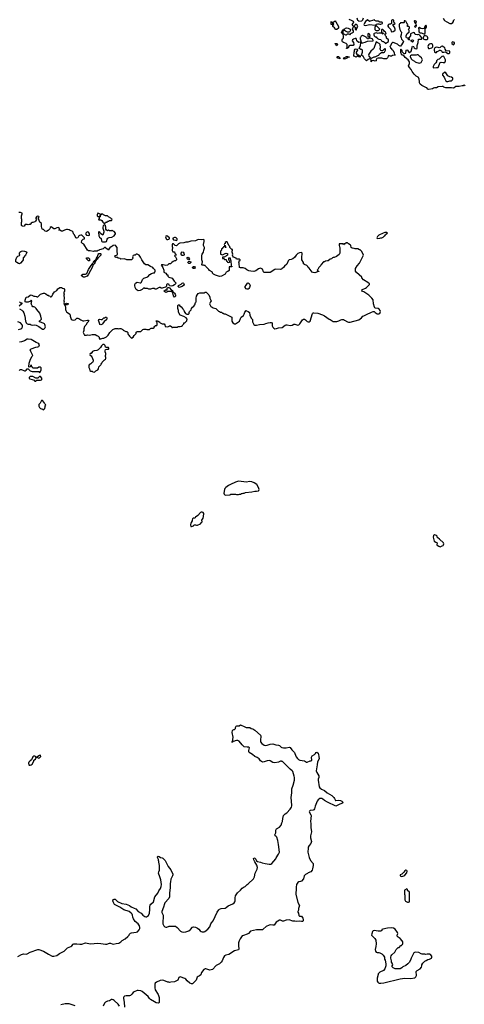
# Model space of a CAD drawing. Header units: inches. Extents: x 2293880 to 2522759, y 823965 to 1006879.
# Tile 276 of 325: x 2444512 to 2453815, y 850187 to 870769. Entities that reach past the tile are written whole.
import ezdxf

# ---------------------------------------------------------------- set-up
doc = ezdxf.new("R2010")
doc.units = ezdxf.units.IN
doc.header["$MEASUREMENT"] = 0
for name, color, linetype in [('C4845', 7, 'Continuous'), ('C4846', 7, 'Continuous'), ('C4855', 7, 'Continuous'), ('C4856', 7, 'Continuous'), ('C4857', 7, 'Continuous')]:
    doc.layers.add(name, color=color, linetype=linetype)

msp = doc.modelspace()

# ---------------------------------------------------------------- linework, layer by layer
at = {"layer": 'C4845', "color": 5, "elevation": 80}
for points in [[(2450000, 855265), (2449990, 855269), (2449970, 855267), (2449925, 855250), (2449850, 855235), (2449810, 855241), (2449754, 855274), (2449730, 855281), (2449690, 855277), (2449630, 855254), (2449590, 855249), (2449550, 855275), (2449521, 855321), (2449484, 855344), (2449430, 855366), (2449385, 855410), (2449317, 855450), (2449308, 855470), (2449308, 855490), (2449322, 855550), (2449310, 855562), (2449270, 855559), (2449210, 855569), (2449167, 855610), (2449105, 855685), (2449080, 855700), (2449050, 855704), (2449023, 855697), (2449006, 855686), (2448978, 855682), (2448970, 855669), (2448948, 855668), (2448954, 855674), (2448966, 855674), (2448977, 855770), (2448955, 855870), (2448968, 855912), (2448976, 855924), (2448990, 855934), (2449010, 855934), (2449026, 855950), (2449028, 855972), (2449042, 855998), (2449055, 856005), (2449106, 856010), (2449130, 856031), (2449222, 855990), (2449250, 855971), (2449330, 855975), (2449355, 855955), (2449390, 855942), (2449430, 855917), (2449550, 855816), (2449558, 855790), (2449550, 855710), (2449553, 855670), (2449576, 855636), (2449627, 855607), (2449650, 855600), (2449690, 855601), (2449750, 855623), (2449810, 855630), (2449873, 855613), (2449930, 855604), (2449950, 855595), (2449983, 855563), (2450000, 855556)], [(2444470, 851189), (2444552, 851230), (2444590, 851243), (2444650, 851233), (2444670, 851239), (2444730, 851280), (2444890, 851334), (2444914, 851334), (2445010, 851300), (2445112, 851232), (2445190, 851195), (2445230, 851192), (2445292, 851210), (2445345, 851250), (2445418, 851282), (2445442, 851298), (2445510, 851364), (2445584, 851396), (2445603, 851410), (2445630, 851446), (2445646, 851450), (2445706, 851454), (2445770, 851443), (2445810, 851443), (2445890, 851474), (2445993, 851453), (2446150, 851464), (2446210, 851460), (2446310, 851443), (2446336, 851444), (2446390, 851464), (2446410, 851465), (2446450, 851448), (2446470, 851444), (2446530, 851460), (2446590, 851466), (2446626, 851490), (2446657, 851523), (2446722, 851558), (2446776, 851604), (2446800, 851630), (2446810, 851651), (2446830, 851676), (2446850, 851684), (2446948, 851692), (2446976, 851704), (2447014, 851746), (2447023, 851770), (2447026, 851794), (2447016, 851830), (2446991, 851870), (2446930, 851921), (2446892, 851970), (2446879, 852010), (2446874, 852050), (2446865, 852070), (2446847, 852090), (2446805, 852125), (2446690, 852163), (2446670, 852173), (2446610, 852217), (2446493, 852270), (2446467, 852330), (2446463, 852350), (2446465, 852370), (2446470, 852376), (2446490, 852383), (2446510, 852381), (2446526, 852370), (2446535, 852355), (2446557, 852337), (2446650, 852293), (2446743, 852283), (2446810, 852254), (2446847, 852227), (2446910, 852199), (2446940, 852180), (2446991, 852130), (2447054, 852094), (2447090, 852048), (2447130, 852019), (2447150, 852014), (2447163, 852017), (2447210, 852041), (2447227, 852090), (2447238, 852170), (2447235, 852230), (2447243, 852257), (2447259, 852281), (2447310, 852331), (2447343, 852430), (2447405, 852510), (2447424, 852556), (2447459, 852610), (2447473, 852650), (2447478, 852690), (2447463, 852790), (2447447, 852850), (2447417, 852930), (2447421, 852959), (2447438, 852990), (2447435, 853095), (2447428, 853110), (2447426, 853170), (2447418, 853190), (2447416, 853216), (2447396, 853256), (2447395, 853270), (2447410, 853281), (2447430, 853278), (2447458, 853258), (2447490, 853251), (2447510, 853241), (2447558, 853190), (2447616, 853070), (2447678, 852998), (2447716, 852910), (2447717, 852890), (2447711, 852870), (2447677, 852803), (2447670, 852750), (2447658, 852710), (2447660, 852630), (2447648, 852510), (2447647, 852430), (2447630, 852395), (2447550, 852309), (2447540, 852290), (2447524, 852216), (2447487, 852130), (2447485, 852105), (2447511, 852051), (2447515, 852030), (2447506, 851890), (2447509, 851869), (2447528, 851828), (2447548, 851808), (2447570, 851799), (2447590, 851799), (2447643, 851817), (2447670, 851821), (2447750, 851821), (2447770, 851817), (2447810, 851789), (2447877, 851717), (2447902, 851702), (2447930, 851695), (2447990, 851699), (2448050, 851720), (2448089, 851750), (2448130, 851797), (2448150, 851807), (2448190, 851799), (2448230, 851781), (2448258, 851758), (2448290, 851723), (2448310, 851709), (2448330, 851705), (2448370, 851705), (2448386, 851710), (2448450, 851758), (2448493, 851807), (2448512, 851870), (2448527, 851893), (2448560, 851930), (2448647, 852113), (2448677, 852163), (2448690, 852175), (2448730, 852190), (2448810, 852198), (2448830, 852210), (2448872, 852248), (2448970, 852285), (2449003, 852310), (2449016, 852330), (2449022, 852350), (2449021, 852410), (2449029, 852451), (2449070, 852519), (2449133, 852570), (2449170, 852615), (2449210, 852645), (2449230, 852651), (2449269, 852690), (2449290, 852702), (2449403, 852810), (2449423, 852850), (2449437, 852930), (2449479, 853010), (2449485, 853045), (2449473, 853093), (2449430, 853165), (2449410, 853210), (2449406, 853234), (2449409, 853251), (2449430, 853243), (2449450, 853221), (2449466, 853186), (2449490, 853171), (2449550, 853159), (2449585, 853145), (2449648, 853128), (2449730, 853114), (2449770, 853119), (2449790, 853130), (2449869, 853230), (2449878, 853250), (2449930, 853323), (2449946, 853370), (2449930, 853530), (2449914, 853610), (2449890, 853678), (2449877, 853697), (2449858, 853710), (2449849, 853729), (2449874, 853770), (2449870, 853810), (2449872, 853830), (2449887, 853853), (2449950, 853893), (2449984, 853930), (2450000, 853980)], [(2450000, 851933), (2449970, 851945), (2449950, 851943), (2449879, 851901), (2449836, 851844), (2449810, 851841), (2449754, 851846), (2449730, 851841), (2449668, 851812), (2449610, 851756), (2449594, 851746), (2449470, 851745), (2449345, 851715), (2449298, 851670), (2449270, 851651), (2449193, 851627), (2449170, 851616), (2449123, 851557), (2449104, 851516), (2449094, 851470), (2449088, 851408), (2449095, 851345), (2449090, 851324), (2449010, 851301), (2448888, 851230), (2448827, 851213), (2448801, 851199), (2448774, 851166), (2448750, 851097), (2448730, 851067), (2448690, 851036), (2448620, 851000), (2448544, 850916), (2448516, 850904), (2448490, 850901), (2448410, 850925), (2448390, 850925), (2448366, 850914), (2448318, 850850), (2448299, 850801), (2448278, 850782), (2448250, 850769), (2448228, 850752), (2448216, 850730), (2448206, 850690), (2448138, 850622), (2448130, 850618), (2448110, 850618), (2448070, 850632), (2448018, 850678), (2447991, 850711), (2447970, 850725), (2447870, 850759), (2447842, 850750), (2447822, 850690), (2447790, 850679), (2447750, 850654), (2447672, 850648), (2447650, 850642), (2447630, 850649), (2447610, 850649), (2447530, 850682), (2447490, 850688), (2447450, 850684), (2447376, 850650), (2447347, 850630), (2447339, 850610), (2447339, 850530), (2447346, 850490), (2447411, 850391), (2447430, 850331), (2447434, 850246), (2447430, 850226), (2447414, 850210), (2447370, 850219), (2447330, 850238), (2447250, 850290), (2447229, 850310), (2447201, 850350), (2447073, 850453), (2447046, 850466), (2446990, 850475), (2446967, 850473), (2446910, 850450), (2446890, 850433), (2446862, 850398), (2446830, 850371), (2446810, 850364), (2446739, 850361), (2446706, 850354), (2446690, 850344), (2446684, 850330), (2446684, 850310), (2446700, 850230), (2446702, 850130)], [(2446603, 850150), (2446570, 850189), (2446490, 850263), (2446470, 850278), (2446450, 850286), (2446430, 850284), (2446390, 850262), (2446347, 850253), (2446310, 850232), (2446289, 850210), (2446257, 850150)], [(2445670, 850156), (2445550, 850194), (2445510, 850198), (2445464, 850196), (2445370, 850177)]]:
    msp.add_lwpolyline(points, dxfattribs=at)
at = {"layer": 'C4845', "color": 5, "elevation": 120}
for points in [[(2444810, 855373), (2444790, 855360), (2444761, 855299), (2444730, 855279), (2444705, 855250), (2444699, 855230), (2444705, 855190), (2444710, 855185), (2444730, 855185), (2444750, 855191), (2444770, 855205), (2444808, 855270), (2444808, 855290), (2444842, 855310), (2444850, 855334), (2444866, 855350), (2444850, 855355), (2444844, 855364), (2444830, 855372)], [(2444950, 855392), (2444925, 855390), (2444892, 855370), (2444874, 855350), (2444910, 855332), (2444930, 855342), (2444950, 855358), (2444954, 855370)]]:
    msp.add_lwpolyline(points, close=True, dxfattribs=at)
at = {"layer": 'C4846', "color": 5, "elevation": 120}
for points in [[(2450000, 865562), (2449990, 865554), (2449970, 865549), (2449870, 865553), (2449850, 865545), (2449753, 865487), (2449630, 865484), (2449617, 865497), (2449590, 865554), (2449566, 865570), (2449550, 865573), (2449510, 865564), (2449450, 865522), (2449410, 865502), (2449350, 865509), (2449310, 865519), (2449263, 865543), (2449230, 865569), (2449190, 865579), (2449130, 865582), (2449108, 865590), (2449106, 865670), (2449098, 865690), (2449106, 865710), (2449106, 865730), (2449122, 865738), (2449126, 865750), (2449110, 865766), (2449050, 865766), (2449042, 865782), (2448988, 865808), (2448970, 865826), (2448968, 865850), (2448975, 865870), (2448958, 865910), (2448958, 865930), (2448966, 865950), (2448962, 865962), (2448950, 865966), (2448910, 866006), (2448907, 866027), (2448888, 866048), (2448850, 866126), (2448830, 866126), (2448814, 866110), (2448814, 866090), (2448798, 866082), (2448794, 866070), (2448798, 866058), (2448814, 866050), (2448818, 866018), (2448834, 866010), (2448830, 866006), (2448810, 866006), (2448802, 866022), (2448790, 866026), (2448778, 866022), (2448773, 866007), (2448758, 866002), (2448753, 865987), (2448738, 865982), (2448734, 865950), (2448714, 865930), (2448714, 865870), (2448754, 865854), (2448770, 865858), (2448810, 865881), (2448830, 865885), (2448860, 865880), (2448862, 865850), (2448842, 865830), (2448790, 865806), (2448758, 865802), (2448754, 865790), (2448758, 865778), (2448790, 865774), (2448798, 865758), (2448833, 865753), (2448838, 865718), (2448853, 865713), (2448858, 865698), (2448890, 865694), (2448902, 865698), (2448906, 865710), (2448896, 865736), (2448886, 865750), (2448886, 865790), (2448890, 865794), (2448910, 865794), (2448914, 865790), (2448914, 865770), (2448932, 865730), (2448934, 865630), (2448938, 865618), (2448950, 865614), (2448951, 865609), (2448950, 865606), (2448910, 865606), (2448898, 865602), (2448894, 865590), (2448893, 865527), (2448870, 865506), (2448834, 865490), (2448810, 865446), (2448734, 865410), (2448690, 865402), (2448610, 865428), (2448568, 865448), (2448546, 865470), (2448546, 865490), (2448483, 865523), (2448470, 865546), (2448400, 865620), (2448390, 865628), (2448370, 865628), (2448355, 865635), (2448330, 865638), (2448324, 865644), (2448334, 865710), (2448326, 865750), (2448326, 865834), (2448333, 865870), (2448355, 865910), (2448366, 865954), (2448382, 865990), (2448381, 866010), (2448358, 866050), (2448355, 866070), (2448370, 866134), (2448369, 866169), (2448350, 866175), (2448310, 866165), (2448263, 866177), (2448230, 866169), (2448190, 866145), (2448090, 866137), (2448030, 866119), (2447990, 866119), (2447967, 866113), (2447950, 866102), (2447865, 866095), (2447838, 866082), (2447790, 866042), (2447767, 866047), (2447730, 866086), (2447710, 866086), (2447702, 866070), (2447702, 866030), (2447712, 866010), (2447712, 865988), (2447702, 865970), (2447702, 865942), (2447713, 865933), (2447718, 865918), (2447750, 865914), (2447758, 865878), (2447770, 865874), (2447778, 865858), (2447794, 865850), (2447790, 865846), (2447758, 865842), (2447754, 865830), (2447773, 865813), (2447780, 865800), (2447792, 865770), (2447790, 865746), (2447774, 865730), (2447750, 865728), (2447727, 865713), (2447694, 865690), (2447670, 865666), (2447630, 865666), (2447602, 865638), (2447570, 865628), (2447514, 865646), (2447490, 865646), (2447478, 865642), (2447474, 865630), (2447484, 865624), (2447505, 865590), (2447525, 865530), (2447530, 865494), (2447573, 865473), (2447590, 865434), (2447613, 865433), (2447614, 865410), (2447634, 865390), (2447705, 865365), (2447742, 865302), (2447778, 865270), (2447772, 865250), (2447751, 865229), (2447715, 865205), (2447690, 865199), (2447649, 865209), (2447638, 865230), (2447610, 865248), (2447586, 865234), (2447582, 865198), (2447560, 865180), (2447517, 865163), (2447490, 865159), (2447470, 865159), (2447450, 865169), (2447430, 865169), (2447370, 865138), (2447350, 865138), (2447330, 865148), (2447290, 865148), (2447250, 865135), (2447216, 865136), (2447188, 865148), (2447128, 865148), (2447110, 865166), (2447074, 865130), (2447030, 865109), (2446990, 865099), (2446950, 865130), (2446925, 865170), (2446919, 865210), (2446921, 865230), (2446938, 865262), (2446970, 865285), (2447030, 865271), (2447050, 865271), (2447059, 865281), (2447083, 865337), (2447110, 865365), (2447190, 865396), (2447237, 865443), (2447270, 865461), (2447310, 865474), (2447330, 865474), (2447346, 865510), (2447346, 865530), (2447309, 865569), (2447298, 865590), (2447249, 865609), (2447190, 865644), (2447150, 865642), (2447122, 865662), (2447067, 865747), (2447043, 865803), (2447010, 865844), (2446970, 865866), (2446950, 865866), (2446930, 865848), (2446910, 865848), (2446890, 865838), (2446872, 865810), (2446878, 865790), (2446872, 865768), (2446850, 865746), (2446752, 865748), (2446707, 865767), (2446630, 865766), (2446616, 865776), (2446590, 865786), (2446570, 865786), (2446550, 865806), (2446530, 865798), (2446520, 865800), (2446508, 865810), (2446506, 865830), (2446549, 865851), (2446562, 865870), (2446549, 865930), (2446553, 865990), (2446549, 866009), (2446525, 866045), (2446510, 866055), (2446470, 866049), (2446436, 866024), (2446408, 866012), (2446378, 865970), (2446370, 865949), (2446330, 865988), (2446315, 865995), (2446310, 866006), (2446290, 866006), (2446278, 866002), (2446274, 865990), (2446260, 865980), (2446230, 865975), (2446210, 865962), (2446184, 865956), (2446172, 865948), (2446153, 865947), (2446130, 865928), (2446071, 865929), (2446050, 865924), (2445990, 865939), (2445970, 865934), (2445950, 865935), (2445930, 865948), (2445855, 866075), (2445826, 866090), (2445808, 866110), (2445810, 866154), (2445840, 866180), (2445866, 866190), (2445866, 866210), (2445810, 866268), (2445790, 866268), (2445762, 866258), (2445752, 866250), (2445730, 866206), (2445703, 866203), (2445686, 866210), (2445658, 866270), (2445638, 866290), (2445630, 866326), (2445609, 866349), (2445570, 866362), (2445550, 866378), (2445510, 866384), (2445490, 866382), (2445450, 866369), (2445410, 866349), (2445388, 866348), (2445350, 866366), (2445330, 866366), (2445328, 866370), (2445342, 866378), (2445346, 866390), (2445330, 866426), (2445290, 866415), (2445250, 866395), (2445230, 866395), (2445170, 866438), (2445150, 866426), (2445140, 866400), (2445110, 866364), (2445070, 866344), (2445046, 866350), (2445035, 866355), (2445010, 866386), (2444990, 866386), (2444978, 866410), (2444968, 866450), (2444967, 866507), (2444936, 866536), (2444918, 866570), (2444908, 866610), (2444908, 866632), (2444918, 866650), (2444910, 866658), (2444880, 866660), (2444862, 866650), (2444852, 866630), (2444852, 866610), (2444862, 866590), (2444845, 866555), (2444830, 866542), (2444790, 866529), (2444770, 866528), (2444750, 866518), (2444730, 866488), (2444713, 866487), (2444690, 866478), (2444670, 866486), (2444630, 866486), (2444614, 866470), (2444614, 866450), (2444570, 866446), (2444562, 866462), (2444548, 866470), (2444548, 866530), (2444558, 866550), (2444558, 866590), (2444548, 866610), (2444548, 866670), (2444566, 866710), (2444562, 866722), (2444530, 866738), (2444496, 866736)], [(2444510, 864727), (2444555, 864695), (2444576, 864676), (2444600, 864640), (2444622, 864570), (2444634, 864470), (2444639, 864450), (2444651, 864430), (2444670, 864411), (2444690, 864404), (2444730, 864401), (2444750, 864391), (2444790, 864383), (2444830, 864387), (2444860, 864380), (2444913, 864353), (2444990, 864301), (2445017, 864303), (2445038, 864322), (2445049, 864350), (2445037, 864397), (2445029, 864409), (2445005, 864425), (2444950, 864448), (2444926, 864450), (2444930, 864474), (2444942, 864478), (2444946, 864490), (2444966, 864510), (2444958, 864570), (2444933, 864633), (2444868, 864710), (2444858, 864730), (2444830, 864758), (2444810, 864768), (2444790, 864768), (2444770, 864786), (2444749, 864830), (2444758, 864850), (2444758, 864870), (2444766, 864890), (2444762, 864902), (2444750, 864906), (2444738, 864882), (2444693, 864867), (2444650, 864862), (2444626, 864870), (2444629, 864909), (2444649, 864971), (2444690, 864978), (2444730, 865011), (2444750, 865018), (2444810, 864991), (2444834, 864990), (2444862, 864982), (2444870, 864974), (2444890, 864974), (2444948, 865032), (2445010, 865051), (2445030, 865052), (2445060, 865040), (2445093, 865013), (2445112, 865012), (2445118, 864998), (2445153, 864993), (2445158, 864978), (2445170, 864974), (2445190, 864994), (2445206, 865030), (2445238, 865082), (2445288, 865110), (2445310, 865142), (2445326, 865150), (2445350, 865174), (2445390, 865172), (2445410, 865158), (2445434, 865150), (2445452, 865132), (2445452, 865088), (2445434, 865070), (2445434, 865050), (2445442, 865030), (2445438, 865010), (2445441, 864950), (2445434, 864894), (2445442, 864870), (2445434, 864850), (2445442, 864830), (2445442, 864810), (2445458, 864798), (2445465, 864785), (2445471, 864750), (2445468, 864710), (2445475, 864690), (2445490, 864665), (2445510, 864645), (2445562, 864610), (2445571, 864590), (2445571, 864570), (2445592, 864510), (2445610, 864492), (2445630, 864485), (2445670, 864498), (2445710, 864531), (2445730, 864531), (2445750, 864525), (2445790, 864496), (2445830, 864476), (2445857, 864477), (2445930, 864491), (2445946, 864486), (2445956, 864470), (2445926, 864434), (2445897, 864383), (2445870, 864358), (2445851, 864310), (2445851, 864270), (2445842, 864230), (2445870, 864174), (2445910, 864171), (2445930, 864178), (2445970, 864175), (2446030, 864191), (2446050, 864185), (2446069, 864191), (2446091, 864191), (2446124, 864164), (2446154, 864150), (2446172, 864132), (2446173, 864113), (2446190, 864094), (2446230, 864102), (2446249, 864111), (2446270, 864112), (2446330, 864142), (2446363, 864177), (2446395, 864230), (2446430, 864265), (2446458, 864290), (2446511, 864311), (2446568, 864312), (2446590, 864305), (2446610, 864311), (2446631, 864311), (2446670, 864292), (2446680, 864280), (2446704, 864264), (2446730, 864252), (2446754, 864250), (2446772, 864230), (2446772, 864210), (2446782, 864190), (2446797, 864177), (2446810, 864154), (2446850, 864114), (2446890, 864134), (2446906, 864170), (2446946, 864210), (2446950, 864234), (2446968, 864252), (2447047, 864253), (2447090, 864294), (2447110, 864302), (2447150, 864302), (2447170, 864294), (2447230, 864294), (2447247, 864313), (2447260, 864320), (2447310, 864322), (2447326, 864330), (2447327, 864353), (2447342, 864358), (2447350, 864374), (2447382, 864378), (2447386, 864390), (2447386, 864430), (2447378, 864458), (2447368, 864468), (2447370, 864474), (2447390, 864474), (2447410, 864465), (2447444, 864444), (2447454, 864430), (2447490, 864414), (2447534, 864410), (2447552, 864392), (2447558, 864358), (2447573, 864353), (2447610, 864351), (2447639, 864361), (2447650, 864371), (2447670, 864372), (2447694, 864350), (2447698, 864338), (2447710, 864334), (2447730, 864342), (2447810, 864342), (2447830, 864354), (2447870, 864354), (2447896, 864364), (2447922, 864378), (2447926, 864390), (2447946, 864410), (2447946, 864430), (2447970, 864434), (2448010, 864474), (2448018, 864510), (2447996, 864536), (2447950, 864568), (2447868, 864590), (2447840, 864640), (2447836, 864656), (2447834, 864690), (2447824, 864730), (2447822, 864790), (2447829, 864811), (2447850, 864811), (2447865, 864785), (2447891, 864770), (2447926, 864726), (2447930, 864714), (2447950, 864694), (2447952, 864670), (2447982, 864630), (2448010, 864612), (2448047, 864613), (2448058, 864630), (2448058, 864650), (2448068, 864670), (2448098, 864702), (2448109, 864731), (2448130, 864762), (2448157, 864783), (2448174, 864806), (2448190, 864854), (2448207, 864873), (2448208, 864910), (2448202, 864950), (2448215, 864990), (2448235, 865025), (2448250, 865042), (2448283, 865057), (2448310, 865062), (2448370, 865062), (2448390, 865072), (2448414, 865070), (2448444, 865044), (2448470, 865014), (2448492, 864970), (2448492, 864950), (2448522, 864890), (2448502, 864870), (2448485, 864830), (2448515, 864775), (2448537, 864757), (2448563, 864743), (2448614, 864730), (2448670, 864674), (2448691, 864671), (2448713, 864653), (2448732, 864652), (2448753, 864633), (2448772, 864632), (2448790, 864622), (2448810, 864622), (2448951, 864551), (2448952, 864470), (2448972, 864432), (2449010, 864411), (2449030, 864412), (2449090, 864451), (2449109, 864470), (2449130, 864522), (2449149, 864550), (2449192, 864588), (2449209, 864610), (2449226, 864654), (2449250, 864692), (2449261, 864681), (2449292, 864670), (2449322, 864650), (2449331, 864590), (2449356, 864530), (2449381, 864501), (2449386, 864450), (2449410, 864396), (2449430, 864386), (2449470, 864383), (2449530, 864399), (2449630, 864406), (2449660, 864420), (2449710, 864434), (2449750, 864439), (2449777, 864437), (2449792, 864430), (2449796, 864370), (2449810, 864342), (2449830, 864318), (2449850, 864307), (2449889, 864311), (2449930, 864327), (2450000, 864338)], [(2444509, 864871), (2444530, 864851), (2444554, 864850), (2444554, 864830), (2444500, 864780)], [(2444490, 864291), (2444535, 864305), (2444557, 864323), (2444569, 864350), (2444569, 864370), (2444561, 864390), (2444530, 864432), (2444475, 864455)], [(2444507, 863433), (2444518, 863450), (2444530, 863458), (2444550, 863458), (2444610, 863432), (2444630, 863432), (2444650, 863442), (2444670, 863472), (2444690, 863474), (2444730, 863432), (2444770, 863414), (2444910, 863414), (2444930, 863394), (2444942, 863398), (2444962, 863450), (2444962, 863490), (2444948, 863508), (2444910, 863508), (2444887, 863487), (2444790, 863486), (2444782, 863502), (2444766, 863510), (2444762, 863542), (2444750, 863546), (2444738, 863542), (2444734, 863510), (2444710, 863506), (2444706, 863510), (2444709, 863590), (2444728, 863630), (2444730, 863654), (2444768, 863730), (2444788, 863750), (2444743, 863830), (2444729, 863870), (2444750, 863891), (2444850, 863924), (2444890, 863927), (2444910, 863938), (2444922, 863950), (2444924, 863970), (2444910, 863995), (2444890, 864009), (2444859, 864019), (2444790, 864065), (2444750, 864085), (2444690, 864092), (2444670, 864089), (2444610, 864057), (2444550, 864037), (2444508, 864028)]]:
    msp.add_lwpolyline(points, dxfattribs=at)
for points in [[(2446150, 866726), (2446134, 866690), (2446134, 866670), (2446150, 866654), (2446170, 866654), (2446182, 866658), (2446187, 866673), (2446194, 866674), (2446194, 866650), (2446178, 866642), (2446174, 866610), (2446162, 866590), (2446170, 866582), (2446210, 866582), (2446233, 866573), (2446250, 866534), (2446270, 866514), (2446290, 866514), (2446302, 866518), (2446310, 866534), (2446342, 866538), (2446350, 866554), (2446370, 866554), (2446390, 866574), (2446430, 866574), (2446442, 866578), (2446446, 866590), (2446427, 866607), (2446422, 866622), (2446370, 866646), (2446347, 866667), (2446308, 866668), (2446268, 866688), (2446250, 866706), (2446218, 866702), (2446214, 866690), (2446206, 866686), (2446202, 866702)], [(2445925, 866335), (2445894, 866310), (2445892, 866290), (2445910, 866262), (2445950, 866258), (2445970, 866266), (2445975, 866270), (2445975, 866290), (2445968, 866310), (2445950, 866328)], [(2446290, 866486), (2446262, 866458), (2446251, 866430), (2446251, 866410), (2446272, 866350), (2446271, 866330), (2446250, 866266), (2446230, 866278), (2446203, 866303), (2446190, 866326), (2446176, 866336), (2446170, 866338), (2446162, 866330), (2446162, 866310), (2446171, 866271), (2446171, 866250), (2446184, 866224), (2446215, 866195), (2446224, 866144), (2446232, 866132), (2446242, 866122), (2446310, 866122), (2446330, 866134), (2446340, 866180), (2446356, 866204), (2446383, 866217), (2446437, 866223), (2446488, 866250), (2446514, 866290), (2446515, 866310), (2446490, 866338), (2446466, 866350), (2446450, 866366), (2446430, 866358), (2446390, 866358), (2446370, 866366), (2446350, 866358), (2446330, 866366), (2446318, 866390), (2446318, 866430), (2446308, 866450), (2446307, 866467)], [(2447590, 866248), (2447570, 866246), (2447562, 866230), (2447572, 866212), (2447574, 866190), (2447593, 866173), (2447610, 866172), (2447630, 866182), (2447646, 866190), (2447646, 866210)], [(2447770, 866218), (2447750, 866218), (2447718, 866202), (2447714, 866190), (2447734, 866170), (2447744, 866164), (2447770, 866162), (2447790, 866154), (2447806, 866170), (2447806, 866190), (2447786, 866210)], [(2444510, 865668), (2444490, 865669), (2444450, 865694), (2444434, 865710), (2444429, 865750), (2444450, 865802), (2444470, 865825), (2444510, 865842), (2444518, 865850), (2444508, 865870), (2444509, 865890), (2444517, 865910), (2444534, 865926), (2444550, 865933), (2444576, 865936), (2444614, 865930), (2444655, 865915), (2444662, 865910), (2444658, 865890), (2444636, 865850), (2444587, 865793), (2444583, 865750), (2444573, 865727), (2444530, 865682)], [(2447910, 865838), (2447898, 865850), (2447888, 865870), (2447889, 865890), (2447910, 865918), (2447930, 865911), (2447945, 865890), (2447953, 865867), (2447954, 865850), (2447950, 865846), (2447930, 865838)], [(2445870, 865389), (2445849, 865389), (2445810, 865408), (2445809, 865430), (2445830, 865451), (2445890, 865446), (2445917, 865463), (2445954, 865550), (2446009, 865631), (2446038, 865662), (2446049, 865690), (2446060, 865700), (2446070, 865718), (2446078, 865722), (2446090, 865742), (2446098, 865742), (2446110, 865772), (2446135, 865805), (2446157, 865863), (2446170, 865882), (2446202, 865882), (2446212, 865872), (2446211, 865850), (2446150, 865782), (2446130, 865762), (2446121, 865759), (2446110, 865738), (2446102, 865738), (2446090, 865698), (2446070, 865662), (2446045, 865635), (2446035, 865605), (2445954, 865446), (2445922, 865410)], [(2445950, 865726), (2445930, 865746), (2445909, 865770), (2445909, 865791), (2445950, 865794), (2445973, 865773), (2445970, 865728)], [(2448050, 865746), (2448023, 865763), (2448008, 865790), (2448010, 865794), (2448030, 865802), (2448054, 865790), (2448062, 865770)], [(2448070, 865669), (2448049, 865669), (2448029, 865690), (2448038, 865710), (2448050, 865722), (2448073, 865713), (2448094, 865710), (2448094, 865690)], [(2448150, 865569), (2448135, 865575), (2448122, 865590), (2448149, 865611), (2448170, 865611), (2448186, 865590), (2448170, 865569)], [(2447750, 864969), (2447730, 864998), (2447718, 865058), (2447706, 865070), (2447702, 865082), (2447688, 865088), (2447613, 865087), (2447594, 865070), (2447570, 865068), (2447528, 865092), (2447560, 865120), (2447570, 865122), (2447590, 865114), (2447598, 865130), (2447600, 865160), (2447608, 865172), (2447630, 865172), (2447650, 865165), (2447683, 865123), (2447712, 865110), (2447718, 865078), (2447730, 865074), (2447751, 865051), (2447762, 865030), (2447771, 865011), (2447771, 864990)], [(2447850, 865168), (2447829, 865189), (2447838, 865210), (2447850, 865222), (2447890, 865242), (2447910, 865262), (2447934, 865270), (2447942, 865262), (2447951, 865230), (2447942, 865210), (2447910, 865189), (2447890, 865188)], [(2449270, 865135), (2449250, 865143), (2449233, 865170), (2449233, 865190), (2449250, 865222), (2449263, 865237), (2449276, 865264), (2449290, 865271), (2449317, 865257), (2449335, 865215), (2449324, 865170), (2449310, 865149), (2449290, 865138)], [(2445488, 864808), (2445466, 864830), (2445490, 864845), (2445532, 864830), (2445518, 864822), (2445510, 864809)], [(2446210, 864393), (2446190, 864399), (2446186, 864406), (2446164, 864490), (2446170, 864502), (2446190, 864511), (2446216, 864504), (2446236, 864504), (2446260, 864520), (2446270, 864534), (2446290, 864534), (2446310, 864554), (2446330, 864552), (2446338, 864530), (2446330, 864498), (2446278, 864462), (2446246, 864410), (2446230, 864399)], [(2446250, 863982), (2446221, 863950), (2446201, 863919), (2446151, 863869), (2446124, 863856), (2446074, 863850), (2446050, 863837), (2446038, 863830), (2446006, 863794), (2445990, 863788), (2445981, 863770), (2445990, 863752), (2446005, 863745), (2446020, 863720), (2446050, 863654), (2446051, 863630), (2446035, 863605), (2446012, 863590), (2446004, 863576), (2445966, 863554), (2445958, 863530), (2445960, 863500), (2445974, 863470), (2445978, 863438), (2446004, 863424), (2446030, 863422), (2446046, 863406), (2446070, 863402), (2446086, 863410), (2446108, 863432), (2446148, 863452), (2446158, 863470), (2446167, 863513), (2446210, 863554), (2446218, 863570), (2446234, 863586), (2446238, 863610), (2446290, 863662), (2446308, 863672), (2446318, 863690), (2446318, 863710), (2446309, 863730), (2446309, 863750), (2446318, 863770), (2446318, 863790), (2446303, 863823), (2446298, 863850), (2446310, 863874), (2446336, 863884), (2446370, 863885), (2446378, 863890), (2446376, 863904), (2446370, 863915), (2446330, 863918), (2446310, 863926), (2446298, 863958), (2446279, 863979)], [(2444930, 863308), (2444890, 863278), (2444850, 863278), (2444790, 863308), (2444733, 863307), (2444714, 863290), (2444714, 863270), (2444724, 863264), (2444774, 863250), (2444812, 863232), (2444830, 863214), (2444850, 863214), (2444870, 863234), (2444950, 863234), (2444970, 863242), (2444975, 863250), (2444976, 863276), (2444947, 863307)], [(2444990, 862806), (2444970, 862806), (2444942, 862750), (2444913, 862727), (2444912, 862690), (2444930, 862662), (2444950, 862642), (2444970, 862634), (2444990, 862634), (2444998, 862618), (2445010, 862614), (2445036, 862644), (2445047, 862673), (2445048, 862692), (2445058, 862710), (2445050, 862726), (2445028, 862748), (2445026, 862770)], [(2449098, 861122), (2449070, 861117), (2449030, 861103), (2448925, 861055), (2448881, 861030), (2448827, 860990), (2448807, 860970), (2448799, 860950), (2448787, 860870), (2448791, 860851), (2448810, 860832), (2448910, 860834), (2448930, 860851), (2449028, 860852), (2449050, 860842), (2449090, 860845), (2449110, 860854), (2449130, 860854), (2449150, 860862), (2449170, 860862), (2449190, 860872), (2449210, 860872), (2449236, 860884), (2449370, 860898), (2449430, 860911), (2449468, 860912), (2449510, 860922), (2449518, 860930), (2449522, 860950), (2449512, 860990), (2449473, 861050), (2449421, 861090), (2449371, 861111), (2449326, 861114), (2449250, 861098)], [(2448330, 860477), (2448310, 860477), (2448293, 860467), (2448238, 860402), (2448192, 860370), (2448184, 860356), (2448170, 860349), (2448150, 860349), (2448130, 860338), (2448118, 860310), (2448122, 860290), (2448103, 860257), (2448090, 860242), (2448084, 860210), (2448090, 860174), (2448110, 860172), (2448130, 860182), (2448148, 860192), (2448156, 860204), (2448170, 860212), (2448192, 860212), (2448210, 860202), (2448230, 860202), (2448298, 860230), (2448309, 860251), (2448328, 860270), (2448326, 860310), (2448349, 860351), (2448358, 860382), (2448363, 860443), (2448349, 860469)]]:
    msp.add_lwpolyline(points, close=True, dxfattribs=at)
at = {"layer": 'C4855', "color": 5}
for points, elevation in [([(2453184, 860000), (2453181, 859999), (2453170, 859986), (2453163, 859950), (2453187, 859867), (2453222, 859850), (2453245, 859830), (2453242, 859790), (2453245, 859785), (2453285, 859765), (2453310, 859747), (2453349, 859771), (2453370, 859778), (2453382, 859790), (2453388, 859810), (2453378, 859830), (2453296, 859910), (2453258, 859938), (2453249, 859950), (2453244, 859970), (2453230, 859984), (2453194, 860000)], 120), ([(2450000, 855556), (2450030, 855545), (2450090, 855546), (2450150, 855560), (2450170, 855558), (2450206, 855506), (2450260, 855450), (2450272, 855432), (2450299, 855359), (2450323, 855323), (2450346, 855306), (2450373, 855293), (2450470, 855274), (2450510, 855250), (2450530, 855246), (2450590, 855274), (2450605, 855275), (2450628, 855292), (2450620, 855350), (2450630, 855379), (2450684, 855410), (2450701, 855430), (2450710, 855451), (2450730, 855458), (2450755, 855435), (2450766, 855406), (2450773, 855370), (2450776, 855316), (2450743, 855257), (2450737, 855190), (2450713, 855070), (2450727, 855030), (2450770, 854962), (2450770, 854930), (2450759, 854890), (2450758, 854870), (2450775, 854730), (2450790, 854710), (2450824, 854684), (2450890, 854655), (2450949, 854609), (2451042, 854550), (2451085, 854510), (2451098, 854490), (2451110, 854458), (2451118, 854450), (2451130, 854445), (2451188, 854452), (2451222, 854450), (2451250, 854434), (2451273, 854410), (2451265, 854390), (2451211, 854370), (2451130, 854329), (2450953, 854410), (2450890, 854447), (2450857, 854477), (2450831, 854491), (2450792, 854488), (2450757, 854463), (2450733, 854430), (2450694, 854330), (2450678, 854270), (2450666, 854254), (2450650, 854244), (2450590, 854237), (2450573, 854227), (2450572, 854210), (2450604, 854150), (2450610, 854130), (2450594, 854010), (2450604, 853964), (2450604, 853884), (2450620, 853790), (2450599, 853710), (2450600, 853670), (2450618, 853590), (2450606, 853550), (2450570, 853509), (2450550, 853470), (2450546, 853450), (2450544, 853370), (2450570, 853252), (2450598, 853190), (2450650, 853130), (2450655, 853090), (2450644, 853050), (2450641, 853019), (2450630, 852988), (2450602, 852958), (2450550, 852938), (2450536, 852924), (2450490, 852899), (2450475, 852885), (2450464, 852870), (2450448, 852812), (2450410, 852764), (2450387, 852753), (2450350, 852746), (2450330, 852733), (2450306, 852690), (2450294, 852634), (2450299, 852590), (2450287, 852510), (2450291, 852490), (2450335, 852315), (2450364, 852250), (2450362, 852230), (2450346, 852190), (2450345, 852155), (2450331, 852130), (2450331, 852110), (2450344, 852090), (2450350, 852042), (2450370, 852031), (2450410, 852031), (2450438, 851990), (2450446, 851970), (2450441, 851930), (2450430, 851919), (2450410, 851915), (2450363, 851923), (2450310, 851920), (2450270, 851922), (2450230, 851928), (2450150, 851950), (2450090, 851942), (2450030, 851926), (2450010, 851928), (2450000, 851933)], 80), ([(2450000, 853980), (2450010, 854010), (2450015, 854070), (2450034, 854130), (2450069, 854170), (2450104, 854190), (2450173, 854267), (2450198, 854310), (2450206, 854334), (2450208, 854350), (2450191, 854510), (2450206, 854610), (2450209, 854690), (2450235, 854765), (2450262, 854870), (2450264, 854890), (2450261, 854930), (2450254, 854954), (2450226, 855050), (2450213, 855070), (2450170, 855100), (2450010, 855261), (2450000, 855265)], 80)]:
    msp.add_lwpolyline(points, dxfattribs=dict(at, elevation=elevation))
at = {"layer": 'C4855', "color": 5, "elevation": 120}
for points in [[(2452590, 852988), (2452570, 852978), (2452551, 852949), (2452511, 852909), (2452474, 852890), (2452474, 852870), (2452490, 852862), (2452510, 852858), (2452530, 852863), (2452548, 852870), (2452572, 852888), (2452610, 852938), (2452622, 852970), (2452610, 852982)], [(2452610, 852598), (2452562, 852570), (2452562, 852490), (2452572, 852470), (2452573, 852373), (2452585, 852345), (2452624, 852324), (2452650, 852322), (2452666, 852330), (2452666, 852530), (2452627, 852567), (2452626, 852590)], [(2452290, 851782), (2452210, 851779), (2452110, 851759), (2452092, 851750), (2452091, 851729), (2452066, 851714), (2452010, 851715), (2451930, 851727), (2451910, 851722), (2451894, 851710), (2451879, 851661), (2451876, 851630), (2451891, 851610), (2451942, 851562), (2451961, 851530), (2451969, 851449), (2451964, 851396), (2451951, 851331), (2451955, 851295), (2451970, 851278), (2451990, 851271), (2452030, 851271), (2452050, 851265), (2452090, 851242), (2452117, 851217), (2452142, 851170), (2452145, 851130), (2452156, 851110), (2452171, 851030), (2452171, 850990), (2452155, 850925), (2452125, 850895), (2452050, 850858), (2452016, 850824), (2452011, 850810), (2451995, 850730), (2451991, 850690), (2451994, 850670), (2452003, 850650), (2452017, 850637), (2452034, 850630), (2452070, 850628), (2452130, 850636), (2452470, 850721), (2452570, 850731), (2452690, 850723), (2452777, 850743), (2452800, 850760), (2452814, 850786), (2452806, 850870), (2452828, 850892), (2452895, 850925), (2452916, 850964), (2452927, 850993), (2452928, 851010), (2452948, 851050), (2452988, 851090), (2453015, 851105), (2453050, 851122), (2453086, 851130), (2453126, 851150), (2453138, 851170), (2453136, 851196), (2453106, 851230), (2453095, 851235), (2453035, 851235), (2453010, 851229), (2452990, 851234), (2452935, 851235), (2452910, 851242), (2452866, 851270), (2452790, 851278), (2452760, 851260), (2452751, 851249), (2452705, 851150), (2452690, 851108), (2452660, 851060), (2452632, 851030), (2452590, 850997), (2452532, 850970), (2452510, 850948), (2452474, 850930), (2452370, 850928), (2452326, 850950), (2452308, 850968), (2452308, 850990), (2452318, 851010), (2452309, 851050), (2452295, 851070), (2452294, 851094), (2452275, 851150), (2452275, 851170), (2452283, 851197), (2452296, 851224), (2452360, 851280), (2452390, 851334), (2452430, 851374), (2452450, 851374), (2452487, 851413), (2452502, 851418), (2452507, 851433), (2452522, 851438), (2452526, 851450), (2452526, 851490), (2452518, 851510), (2452470, 851562), (2452429, 851589), (2452409, 851610), (2452408, 851630), (2452416, 851644), (2452422, 851670), (2452415, 851690), (2452370, 851758), (2452336, 851776)]]:
    msp.add_lwpolyline(points, close=True, dxfattribs=at)
at = {"layer": 'C4856', "color": 5}
for points, elevation in [([(2451180, 870000), (2451190, 869998), (2451200, 869980), (2451211, 869970), (2451214, 869950), (2451210, 869949), (2451198, 869958), (2451170, 869962), (2451158, 869970), (2451158, 869990), (2451163, 869997), (2451167, 870000)], 80), ([(2451374, 870000), (2451390, 869992), (2451413, 869993), (2451408, 869988), (2451392, 869988), (2451374, 869970), (2451341, 869959), (2451330, 869949), (2451310, 869942), (2451286, 869950), (2451298, 869970), (2451347, 870000)], 80), ([(2451576, 870000), (2451549, 869989), (2451526, 870000)], 80), ([(2451633, 870000), (2451634, 869990), (2451630, 869989), (2451606, 869990), (2451603, 870000)], 80), ([(2451822, 870000), (2451842, 869970), (2451840, 869960), (2451834, 869950), (2451801, 869939), (2451770, 869908), (2451728, 869950), (2451708, 869990), (2451697, 870000)], 80), ([(2452219, 870000), (2452211, 869970), (2452190, 869954), (2452174, 869950), (2452130, 869953), (2452090, 869968), (2452010, 869968), (2451985, 869955), (2451972, 869930), (2451970, 869909), (2451950, 869902), (2451906, 869914), (2451874, 869906), (2451874, 869894), (2451866, 869886), (2451868, 869910), (2451862, 869938), (2451876, 869964), (2451928, 869992), (2451950, 869992), (2451967, 870000)], 80), ([(2453830, 869388), (2453810, 869398), (2453791, 869389), (2453772, 869388), (2453710, 869369), (2453650, 869375), (2453634, 869370), (2453624, 869356), (2453590, 869338), (2453548, 869348), (2453430, 869342), (2453390, 869357), (2453370, 869372), (2453350, 869375), (2453270, 869362), (2453230, 869347), (2453190, 869343), (2453170, 869337), (2453150, 869324), (2453070, 869307), (2453050, 869314), (2453030, 869342), (2453010, 869355), (2452928, 869390), (2452890, 869418), (2452879, 869450), (2452879, 869479), (2452869, 869529), (2452858, 869558), (2452849, 869570), (2452810, 869589), (2452764, 869630), (2452725, 869685), (2452702, 869730), (2452669, 869770), (2452650, 869806), (2452666, 869850), (2452668, 869890), (2452642, 869930), (2452578, 869978), (2452563, 870000)], 80), ([(2452683, 870000), (2452681, 869990), (2452707, 869947), (2452727, 869927), (2452770, 869902), (2452785, 869885), (2452798, 869878), (2452870, 869861), (2452890, 869865), (2452909, 869871), (2452938, 869930), (2452919, 869970), (2452887, 870000)], 80), ([(2453348, 870000), (2453290, 869942), (2453264, 869936), (2453234, 869910), (2453232, 869888), (2453222, 869870), (2453186, 869834), (2453162, 869790), (2453162, 869770), (2453170, 869762), (2453230, 869767), (2453269, 869771), (2453278, 869782), (2453301, 869859), (2453309, 869871), (2453330, 869879), (2453370, 869871), (2453410, 869872), (2453424, 869910), (2453421, 869930), (2453390, 869999), (2453388, 870000)], 80), ([(2450000, 864338), (2450002, 864338), (2450070, 864386), (2450090, 864391), (2450110, 864391), (2450170, 864376), (2450210, 864386), (2450250, 864403), (2450270, 864403), (2450330, 864386), (2450350, 864391), (2450374, 864410), (2450404, 864450), (2450427, 864493), (2450450, 864511), (2450470, 864507), (2450490, 864495), (2450530, 864461), (2450550, 864451), (2450570, 864451), (2450593, 864470), (2450641, 864630), (2450650, 864639), (2450670, 864644), (2450750, 864631), (2450850, 864601), (2450890, 864581), (2450990, 864511), (2451010, 864505), (2451030, 864485), (2451070, 864458), (2451150, 864458), (2451190, 864471), (2451230, 864498), (2451250, 864505), (2451270, 864505), (2451290, 864502), (2451311, 864491), (2451370, 864451), (2451395, 864445), (2451430, 864445), (2451610, 864498), (2451666, 864534), (2451695, 864570), (2451710, 864581), (2451770, 864605), (2451870, 864658), (2451910, 864671), (2451930, 864671), (2451950, 864647), (2451990, 864621), (2452010, 864618), (2452030, 864621), (2452048, 864630), (2452057, 864650), (2452059, 864670), (2452055, 864690), (2452036, 864716), (2452010, 864733), (2451958, 864738), (2451946, 864746), (2451939, 864759), (2451915, 864830), (2451905, 864910), (2451882, 864950), (2451818, 865010), (2451710, 865082), (2451688, 865090), (2451669, 865110), (2451688, 865130), (2451745, 865155), (2451769, 865171), (2451828, 865230), (2451828, 865250), (2451796, 865276), (2451709, 865330), (2451668, 865370), (2451668, 865390), (2451562, 865482), (2451542, 865510), (2451538, 865570), (2451570, 865622), (2451623, 865677), (2451706, 865850), (2451670, 865926), (2451636, 865956), (2451620, 865960), (2451590, 865978), (2451530, 865978), (2451510, 865988), (2451466, 865990), (2451446, 866010), (2451438, 866050), (2451430, 866066), (2451390, 866086), (2451370, 866106), (2451338, 866102), (2451330, 866086), (2451298, 866082), (2451290, 866066), (2451282, 866082), (2451270, 866086), (2451210, 866086), (2451198, 866082), (2451194, 866050), (2451204, 866024), (2451214, 866010), (2451214, 865890), (2451197, 865863), (2451170, 865838), (2451140, 865820), (2451090, 865798), (2451070, 865798), (2451054, 865790), (2451034, 865770), (2451010, 865766), (2450970, 865728), (2450950, 865728), (2450910, 865718), (2450890, 865708), (2450870, 865706), (2450822, 865650), (2450814, 865630), (2450770, 865586), (2450753, 865547), (2450734, 865530), (2450750, 865514), (2450770, 865514), (2450773, 865507), (2450750, 865506), (2450731, 865489), (2450690, 865475), (2450650, 865481), (2450629, 865489), (2450570, 865575), (2450548, 865590), (2450538, 865610), (2450518, 865630), (2450468, 865650), (2450450, 865668), (2450448, 865690), (2450415, 865750), (2450414, 865810), (2450424, 865870), (2450422, 865890), (2450410, 865902), (2450370, 865893), (2450330, 865879), (2450316, 865870), (2450295, 865850), (2450260, 865800), (2450230, 865769), (2450190, 865753), (2450150, 865748), (2450132, 865730), (2450111, 865670), (2450102, 865658), (2450050, 865615), (2450033, 865587), (2450000, 865562)], 120), ([(2453194, 860000), (2453190, 860002), (2453184, 860000)], 120)]:
    msp.add_lwpolyline(points, dxfattribs=dict(at, elevation=elevation))
for points, elevation in [([(2453410, 869669), (2453362, 869630), (2453358, 869610), (2453392, 869570), (2453406, 869530), (2453431, 869490), (2453450, 869479), (2453470, 869475), (2453490, 869481), (2453513, 869493), (2453550, 869494), (2453570, 869514), (2453578, 869530), (2453578, 869550), (2453550, 869569), (2453510, 869574), (2453473, 869593), (2453430, 869655)], 80), ([(2452190, 866318), (2452150, 866318), (2452114, 866310), (2452030, 866268), (2452000, 866240), (2451982, 866210), (2451990, 866194), (2452050, 866202), (2452070, 866212), (2452090, 866212), (2452114, 866226), (2452135, 866245), (2452150, 866252), (2452168, 866270), (2452175, 866285), (2452206, 866310)], 120)]:
    msp.add_lwpolyline(points, close=True, dxfattribs=dict(at, elevation=elevation))
at = {"layer": 'C4857', "color": 5, "elevation": 80}
for points in [[(2451130, 870564), (2451122, 870570), (2451100, 870600), (2451066, 870630), (2451066, 870654), (2451086, 870670), (2451070, 870706), (2451058, 870702), (2451054, 870666), (2451030, 870666), (2451030, 870734), (2451038, 870718), (2451070, 870714), (2451090, 870734), (2451110, 870742), (2451130, 870722), (2451185, 870630), (2451182, 870590), (2451150, 870564)], [(2451550, 870668), (2451533, 870667), (2451524, 870656), (2451514, 870630), (2451534, 870610), (2451534, 870570), (2451550, 870554), (2451562, 870558), (2451566, 870590), (2451586, 870630), (2451570, 870658)], [(2451930, 870766), (2451891, 870749), (2451844, 870736), (2451830, 870728), (2451790, 870766), (2451778, 870762), (2451774, 870750), (2451746, 870734), (2451724, 870696), (2451714, 870670), (2451718, 870658), (2451750, 870645), (2451830, 870671), (2451950, 870654), (2451962, 870658), (2451970, 870674), (2451996, 870684), (2452024, 870684), (2452050, 870674), (2452070, 870674), (2452106, 870690), (2452106, 870710), (2452090, 870718), (2452050, 870718), (2452010, 870735), (2451970, 870738), (2451946, 870750), (2451942, 870762)], [(2451970, 870646), (2451958, 870642), (2451954, 870630), (2451942, 870618), (2451944, 870564), (2451954, 870550), (2451970, 870542), (2452010, 870542), (2452026, 870550), (2452046, 870570)], [(2452330, 870766), (2452310, 870766), (2452298, 870762), (2452294, 870750), (2452293, 870687), (2452270, 870678), (2452250, 870678), (2452230, 870668), (2452212, 870650), (2452213, 870633), (2452232, 870610), (2452274, 870574), (2452290, 870514), (2452330, 870525), (2452360, 870540), (2452368, 870550), (2452368, 870570), (2452354, 870614), (2452328, 870650), (2452326, 870670), (2452330, 870674), (2452350, 870674), (2452366, 870690), (2452347, 870707), (2452340, 870720), (2452338, 870750)], [(2452790, 870748), (2452770, 870746), (2452765, 870735), (2452770, 870714), (2452790, 870694), (2452810, 870694), (2452815, 870730)], [(2452810, 870666), (2452798, 870662), (2452794, 870646), (2452774, 870630), (2452778, 870618), (2452790, 870614), (2452802, 870618), (2452806, 870634), (2452816, 870644), (2452818, 870650)], [(2453010, 870655), (2453002, 870650), (2452982, 870610), (2452982, 870602), (2452990, 870594), (2453010, 870594), (2453026, 870610), (2453026, 870630), (2453018, 870650)], [(2451690, 870438), (2451682, 870438), (2451658, 870422), (2451641, 870399), (2451636, 870390), (2451636, 870370), (2451651, 870330), (2451654, 870290), (2451662, 870282), (2451690, 870285), (2451741, 870299), (2451790, 870322), (2451896, 870324), (2451906, 870330), (2451902, 870362), (2451850, 870386), (2451818, 870382), (2451813, 870367), (2451790, 870366), (2451782, 870382), (2451766, 870390), (2451762, 870402)], [(2451810, 870478), (2451804, 870476), (2451794, 870470), (2451794, 870430), (2451798, 870418), (2451830, 870414), (2451846, 870430), (2451836, 870456), (2451826, 870470)], [(2452110, 870566), (2452090, 870566), (2452084, 870556), (2452082, 870502), (2452090, 870494), (2452110, 870494), (2452114, 870490), (2452113, 870467), (2452106, 870470), (2452102, 870482), (2452087, 870487), (2452030, 870489), (2452010, 870482), (2451970, 870495), (2451930, 870478), (2451922, 870470), (2451922, 870450), (2451930, 870434), (2451950, 870414), (2451970, 870414), (2451982, 870390), (2451997, 870377), (2452024, 870364), (2452070, 870354), (2452085, 870325), (2452110, 870312), (2452134, 870310), (2452138, 870298), (2452150, 870294), (2452158, 870278), (2452170, 870274), (2452190, 870282), (2452228, 870310), (2452227, 870347), (2452190, 870386), (2452186, 870410), (2452166, 870430), (2452162, 870462), (2452146, 870470), (2452150, 870474), (2452170, 870474), (2452178, 870482), (2452176, 870496), (2452166, 870510), (2452143, 870523), (2452130, 870546)], [(2452870, 870606), (2452858, 870602), (2452854, 870590), (2452862, 870570), (2452862, 870530), (2452872, 870510), (2452890, 870492), (2452910, 870491), (2452970, 870474), (2452990, 870474), (2452998, 870490), (2452998, 870578), (2452990, 870586), (2452970, 870586), (2452930, 870575), (2452904, 870584)], [(2452990, 870446), (2452970, 870426), (2452952, 870390), (2452954, 870370), (2452990, 870358), (2453030, 870356), (2453050, 870366), (2453053, 870390), (2453042, 870410), (2453030, 870422), (2453006, 870430)], [(2451150, 870226), (2451126, 870250), (2451122, 870262), (2451110, 870266), (2451107, 870273), (2451154, 870270), (2451162, 870250)], [(2452730, 870302), (2452698, 870330), (2452702, 870338), (2452731, 870351), (2452744, 870344), (2452751, 870330), (2452742, 870310)], [(2453130, 870264), (2453110, 870264), (2453083, 870257), (2453070, 870249), (2453056, 870230), (2453051, 870210), (2453064, 870164), (2453090, 870165), (2453138, 870182), (2453157, 870203), (2453157, 870237), (2453149, 870250)], [(2453570, 870308), (2453552, 870290), (2453552, 870270), (2453590, 870245), (2453598, 870250), (2453608, 870270), (2453608, 870290), (2453590, 870302)], [(2453355, 870215), (2453334, 870210), (2453313, 870187), (2453290, 870178), (2453269, 870189), (2453228, 870192), (2453200, 870180), (2453185, 870155), (2453185, 870130), (2453192, 870108), (2453192, 870092), (2453204, 870084), (2453230, 870082), (2453250, 870102), (2453280, 870120), (2453290, 870132), (2453310, 870134), (2453337, 870117), (2453353, 870093), (2453390, 870092), (2453418, 870098), (2453445, 870085), (2453470, 870062), (2453490, 870062), (2453510, 870074), (2453515, 870090), (2453513, 870113), (2453438, 870118), (2453415, 870150), (2453410, 870178), (2453390, 870198)]]:
    msp.add_lwpolyline(points, close=True, dxfattribs=at)
for points in [[(2451697, 870000), (2451666, 870030), (2451668, 870050), (2451688, 870090), (2451686, 870130), (2451670, 870146), (2451650, 870148), (2451630, 870158), (2451618, 870170), (2451642, 870230), (2451647, 870287), (2451638, 870298), (2451610, 870295), (2451582, 870310), (2451569, 870329), (2451562, 870362), (2451550, 870378), (2451530, 870379), (2451496, 870364), (2451473, 870347), (2451472, 870330), (2451498, 870290), (2451502, 870250), (2451493, 870227), (2451430, 870228), (2451394, 870210), (2451392, 870188), (2451378, 870182), (2451373, 870167), (2451347, 870167), (2451350, 870174), (2451362, 870178), (2451367, 870193), (2451367, 870247), (2451346, 870270), (2451307, 870287), (2451286, 870290), (2451270, 870306), (2451258, 870330), (2451258, 870350), (2451269, 870370), (2451282, 870378), (2451289, 870390), (2451289, 870429), (2451278, 870458), (2451266, 870470), (2451262, 870482), (2451250, 870486), (2451249, 870510), (2451262, 870518), (2451266, 870550), (2451282, 870558), (2451286, 870570), (2451307, 870573), (2451328, 870592), (2451350, 870599), (2451382, 870590), (2451425, 870570), (2451432, 870550), (2451413, 870507), (2451370, 870506), (2451326, 870530), (2451310, 870546), (2451290, 870546), (2451278, 870542), (2451273, 870527), (2451273, 870493), (2451278, 870478), (2451330, 870454), (2451350, 870454), (2451370, 870474), (2451410, 870474), (2451418, 870458), (2451430, 870454), (2451442, 870478), (2451495, 870505), (2451496, 870536), (2451478, 870570), (2451490, 870614), (2451506, 870630), (2451490, 870638), (2451469, 870670), (2451499, 870701), (2451502, 870710), (2451494, 870730), (2451455, 870755), (2451409, 870770)], [(2451566, 870810), (2451581, 870761), (2451591, 870751), (2451610, 870741), (2451670, 870745), (2451694, 870766), (2451709, 870811)], [(2452563, 870000), (2452550, 870018), (2452530, 870028), (2452509, 870029), (2452490, 870086), (2452489, 870150), (2452493, 870153), (2452498, 870138), (2452510, 870134), (2452511, 870110), (2452517, 870097), (2452550, 870062), (2452570, 870062), (2452589, 870071), (2452602, 870130), (2452610, 870138), (2452630, 870131), (2452652, 870092), (2452670, 870082), (2452702, 870110), (2452730, 870214), (2452750, 870212), (2452763, 870183), (2452790, 870165), (2452810, 870162), (2452826, 870170), (2452829, 870230), (2452849, 870291), (2452860, 870360), (2452916, 870364), (2452926, 870370), (2452926, 870390), (2452883, 870443), (2452850, 870458), (2452830, 870454), (2452790, 870462), (2452774, 870494), (2452750, 870504), (2452692, 870470), (2452692, 870430), (2452652, 870390), (2452658, 870358), (2452670, 870354), (2452673, 870347), (2452650, 870346), (2452646, 870350), (2452642, 870382), (2452606, 870390), (2452598, 870410), (2452598, 870430), (2452620, 870480), (2452628, 870490), (2452658, 870510), (2452660, 870540), (2452648, 870570), (2452666, 870590), (2452666, 870610), (2452650, 870626), (2452626, 870626), (2452627, 870647), (2452635, 870670), (2452615, 870695), (2452595, 870735), (2452570, 870746), (2452558, 870742), (2452554, 870710), (2452550, 870706), (2452490, 870706), (2452478, 870702), (2452474, 870690), (2452458, 870682), (2452453, 870667), (2452452, 870630), (2452467, 870567), (2452490, 870522), (2452502, 870510), (2452492, 870450), (2452482, 870430), (2452491, 870390), (2452502, 870362), (2452534, 870330), (2452542, 870310), (2452500, 870240), (2452482, 870218), (2452470, 870215), (2452444, 870230), (2452419, 870259), (2452330, 870289), (2452311, 870289), (2452291, 870269), (2452270, 870226), (2452254, 870210), (2452270, 870194), (2452274, 870174), (2452292, 870170), (2452294, 870150), (2452310, 870142), (2452330, 870122), (2452350, 870074), (2452354, 870034), (2452366, 870034), (2452371, 870029), (2452310, 870019), (2452289, 870009), (2452269, 870009), (2452230, 870018), (2452222, 870010), (2452219, 870000)], [(2453370, 870801), (2453402, 870750), (2453450, 870721), (2453510, 870691), (2453530, 870686), (2453550, 870686), (2453578, 870710), (2453586, 870730), (2453586, 870750), (2453610, 870774)], [(2451967, 870000), (2452003, 870017), (2452026, 870030), (2452043, 870057), (2452080, 870080), (2452130, 870082), (2452146, 870090), (2452166, 870130), (2452166, 870150), (2452150, 870166), (2452124, 870136), (2452100, 870120), (2452090, 870118), (2452070, 870126), (2452056, 870156), (2452055, 870170), (2452062, 870190), (2452058, 870250), (2452034, 870274), (2452005, 870285), (2451995, 870295), (2451970, 870306), (2451919, 870170), (2451910, 870155), (2451861, 870110), (2451815, 870045), (2451811, 870030), (2451816, 870010), (2451822, 870000)], [(2451526, 870000), (2451506, 870010), (2451509, 870090), (2451518, 870110), (2451518, 870130), (2451530, 870154), (2451550, 870162), (2451572, 870150), (2451578, 870130), (2451552, 870090), (2451552, 870070), (2451570, 870034), (2451611, 870031), (2451618, 870018), (2451633, 870013), (2451633, 870000)], [(2452887, 870000), (2452852, 870032), (2452830, 870035), (2452809, 870029), (2452711, 870029), (2452686, 870014), (2452683, 870000)], [(2451167, 870000), (2451170, 870002), (2451180, 870000)], [(2451347, 870000), (2451350, 870002), (2451370, 870002), (2451374, 870000)], [(2451603, 870000), (2451602, 870002), (2451590, 870006), (2451576, 870000)], [(2453388, 870000), (2453370, 870009), (2453350, 870002), (2453348, 870000)]]:
    msp.add_lwpolyline(points, dxfattribs=at)

doc.saveas('drawing.dxf')
